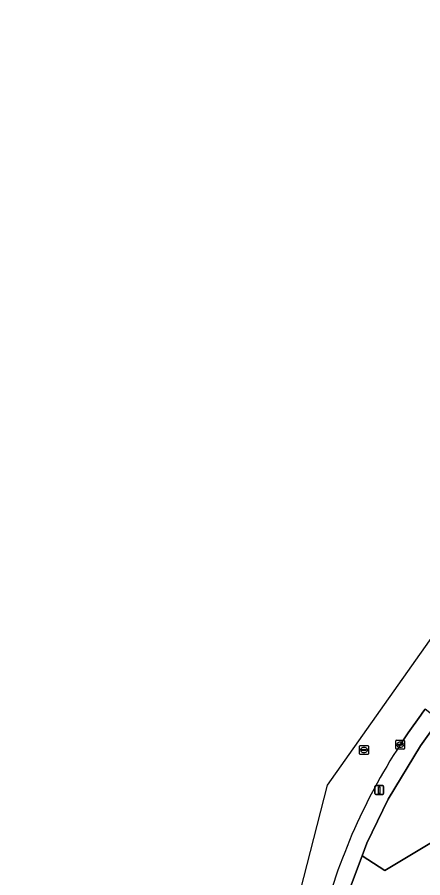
# Model space of a CAD drawing. Extents: x 157320 to 158835, y 386650 to 388491.
# Drawn here: x 157393.1 to 157438.9, y 387766.9 to 387864.2 of the extents above; entities that cross this region are included whole.
import ezdxf

# ---------------------------------------------------------------- set-up
doc = ezdxf.new("R2010")
doc.units = 0
for name, color, linetype in [('IMGEO_Erf', 7, 'Continuous'), ('IMGEO_Groenvoorziening', 7, 'Continuous'), ('IMGEO_Kolk', 7, 'Continuous'), ('IMGEO_Lichtmast', 7, 'Continuous'), ('IMGEO_Rijbaan_lokaal_open', 7, 'Continuous'), ('IMGEO_Rioolput', 7, 'Continuous'), ('IMGEO_Voetpad_open', 7, 'Continuous')]:
    doc.layers.add(name, color=color, linetype=linetype)

msp = doc.modelspace()

# ---------------------------------------------------------------- linework, layer by layer
at = {"layer": 'IMGEO_Erf'}
msp.add_lwpolyline([(157451.315, 387777.741), (157434.626, 387767.724), (157432.055, 387769.402), (157430.619, 387765.599)], dxfattribs=at)
at = {"layer": 'IMGEO_Groenvoorziening'}
msp.add_lwpolyline([(157441.622, 387785.897), (157440.781, 387784.738), (157440.361, 387784.211), (157438.65, 387781.819), (157435.006, 387775.812), (157432.584, 387770.804), (157432.055, 387769.402), (157434.626, 387767.724), (157451.315, 387777.741), (157451.708, 387778.202), (157447.057, 387783.586), (157445.235, 387785.695)], close=True, dxfattribs=at)
at = {"layer": 'IMGEO_Kolk'}
for p, q in [((157435.861, 387781.528), (157435.861, 387782.38)), ((157435.936, 387782.454), (157436.788, 387782.454)), ((157436.12, 387781.948), (157436.12, 387781.96)), ((157436.163, 387781.997), (157436.561, 387781.997)), ((157436.349, 387782.234), (157436.374, 387782.234)), ((157436.604, 387781.96), (157436.604, 387781.948)), ((157436.862, 387782.38), (157436.862, 387781.528)), ((157436.788, 387781.454), (157435.936, 387781.454)), ((157436.558, 387781.911), (157436.16, 387781.911)), ((157436.372, 387781.674), (157436.347, 387781.674))]:
    msp.add_line(p, q, dxfattribs=at)
for points in [[(157435.861, 387781.528), (157435.861, 387782.38)], [(157435.936, 387782.454), (157436.788, 387782.454)], [(157436.862, 387782.38), (157436.862, 387781.528)], [(157436.788, 387781.454), (157435.936, 387781.454)]]:
    msp.add_lwpolyline(points, dxfattribs=at)
for centre, radius, start, end in [((157435.938, 387782.378), 0.0765, 91.55205, 178.44795), ((157435.938, 387782.378), 0.0765, 91.55205, 178.44795), ((157436.16, 387781.957), 0.0403, 85.87752, 175.75265), ((157436.157, 387781.947), 0.0366, 178.93798, 274.71019), ((157436.561, 387781.954), 0.043, 264.86636, 352.45326), ((157436.565, 387781.959), 0.0386, 1.73085, 96.63898), ((157436.786, 387782.378), 0.0765, 1.55205, 88.44795), ((157436.786, 387782.378), 0.0765, 1.55205, 88.44795), ((157435.938, 387781.53), 0.0765, 181.55205, 268.44795), ((157435.938, 387781.53), 0.0765, 181.55205, 268.44795), ((157436.786, 387781.53), 0.0765, 271.55205, 358.44795), ((157436.786, 387781.53), 0.0765, 271.55205, 358.44795)]:
    msp.add_arc(centre, radius, start, end, dxfattribs=at)
for centre, major_axis, ratio, start_param, end_param in [((157436.348, 387781.954), (-0.387, 0.002), 0.722429, 4.712389, 7.853982), ((157436.373, 387781.954), (-0.39, 0.002), 0.717154, 1.570796, 4.712389)]:
    msp.add_ellipse(centre, major_axis=major_axis, ratio=ratio, start_param=start_param, end_param=end_param, dxfattribs=at)
at = {"layer": 'IMGEO_Lichtmast'}
for p, q in [((157433.502, 387776.426), (157433.502, 387777.226)), ((157433.502, 387777.226), (157433.502, 387776.426)), ((157433.602, 387777.326), (157434.392, 387777.326)), ((157434.392, 387777.326), (157433.602, 387777.326)), ((157434.492, 387777.226), (157434.492, 387776.426)), ((157434.492, 387776.426), (157434.492, 387777.226)), ((157434.392, 387776.326), (157433.602, 387776.326)), ((157433.602, 387776.326), (157434.392, 387776.326))]:
    msp.add_line(p, q, dxfattribs=at)
msp.add_lwpolyline([(157433.922, 387777.201), (157434.072, 387777.201), (157434.072, 387776.451), (157433.922, 387776.451), (157433.922, 387777.201)], dxfattribs=at)
for centre, start, end in [((157433.602, 387777.226), 90, 180), ((157433.602, 387777.226), 90, 180), ((157434.392, 387777.226), 0, 90), ((157434.392, 387777.226), 360, 90), ((157433.602, 387776.426), 180, 270), ((157433.602, 387776.426), 180, 270), ((157434.392, 387776.426), 270, 0), ((157434.392, 387776.426), 270, 0)]:
    msp.add_arc(centre, 0.1, start, end, dxfattribs=at)
at = {"layer": 'IMGEO_Rijbaan_lokaal_open'}
for points in [[(157517.57, 387840.255), (157519.144, 387841.291), (157522.393, 387843.675), (157535.745, 387853.47), (157537.066, 387854.492), (157546.147, 387861.518), (157543.925, 387864.194), (157522.839, 387847.686), (157443.622, 387799.36), (157428.091, 387777.362), (157415.846, 387729.438), (157404.023, 387683.166), (157393.08, 387676.277)], [(157436.361, 387781.954), (157437.278, 387783.302), (157438.696, 387785.297), (157438.937, 387785.626), (157439.179, 387785.954)]]:
    msp.add_lwpolyline(points, dxfattribs=at)
msp.add_arc((157492.457, 387745.333), 66.991, 146.86217, 166.62284, dxfattribs=at)
at = {"layer": 'IMGEO_Rioolput'}
for p, q in [((157431.769, 387780.928), (157431.769, 387781.78)), ((157431.844, 387781.854), (157432.696, 387781.854)), ((157432.028, 387781.348), (157432.028, 387781.36)), ((157432.466, 387781.311), (157432.068, 387781.311)), ((157432.071, 387781.397), (157432.469, 387781.397)), ((157432.28, 387781.074), (157432.255, 387781.074)), ((157432.257, 387781.634), (157432.282, 387781.634)), ((157432.512, 387781.36), (157432.512, 387781.348)), ((157432.77, 387781.78), (157432.77, 387780.928)), ((157432.696, 387780.854), (157431.844, 387780.854))]:
    msp.add_line(p, q, dxfattribs=at)
for points in [[(157431.769, 387780.928), (157431.769, 387781.78)], [(157431.844, 387781.854), (157432.696, 387781.854)], [(157432.77, 387781.78), (157432.77, 387780.928)], [(157432.696, 387780.854), (157431.844, 387780.854)]]:
    msp.add_lwpolyline(points, dxfattribs=at)
for centre, radius, start, end in [((157431.846, 387781.778), 0.0765, 91.55205, 178.44795), ((157431.846, 387781.778), 0.0765, 91.55205, 178.44795), ((157432.068, 387781.357), 0.0403, 85.87752, 175.75265), ((157432.065, 387781.347), 0.0366, 178.93798, 274.71019), ((157432.469, 387781.354), 0.043, 264.86636, 352.45326), ((157432.473, 387781.359), 0.0386, 1.73085, 96.63898), ((157432.694, 387781.778), 0.0765, 1.55205, 88.44795), ((157432.694, 387781.778), 0.0765, 1.55205, 88.44795), ((157431.846, 387780.93), 0.0765, 181.55205, 268.44795), ((157431.846, 387780.93), 0.0765, 181.55205, 268.44795), ((157432.694, 387780.93), 0.0765, 271.55205, 358.44795), ((157432.694, 387780.93), 0.0765, 271.55205, 358.44795)]:
    msp.add_arc(centre, radius, start, end, dxfattribs=at)
for centre, major_axis, ratio, start_param, end_param in [((157432.256, 387781.354), (-0.387, 0.002), 0.722429, 4.712389, 7.853982), ((157432.281, 387781.354), (-0.39, 0.002), 0.717154, 1.570796, 4.712389)]:
    msp.add_ellipse(centre, major_axis=major_axis, ratio=ratio, start_param=start_param, end_param=end_param, dxfattribs=at)
at = {"layer": 'IMGEO_Voetpad_open'}
for points in [[(157438.65, 387781.819), (157440.361, 387784.211), (157440.781, 387784.738), (157439.179, 387785.954), (157438.937, 387785.626), (157438.696, 387785.297), (157437.278, 387783.302), (157436.361, 387781.954)], [(157427.283, 387760.832), (157425.814, 387754.838), (157427.69, 387754.371), (157429.629, 387762.258), (157430.619, 387765.599), (157432.055, 387769.402), (157432.584, 387770.804), (157435.006, 387775.812), (157438.65, 387781.819)]]:
    msp.add_lwpolyline(points, dxfattribs=at)
msp.add_arc((157492.457, 387745.333), 66.991, 146.86217, 166.62284, dxfattribs=at)

doc.saveas('drawing.dxf')
